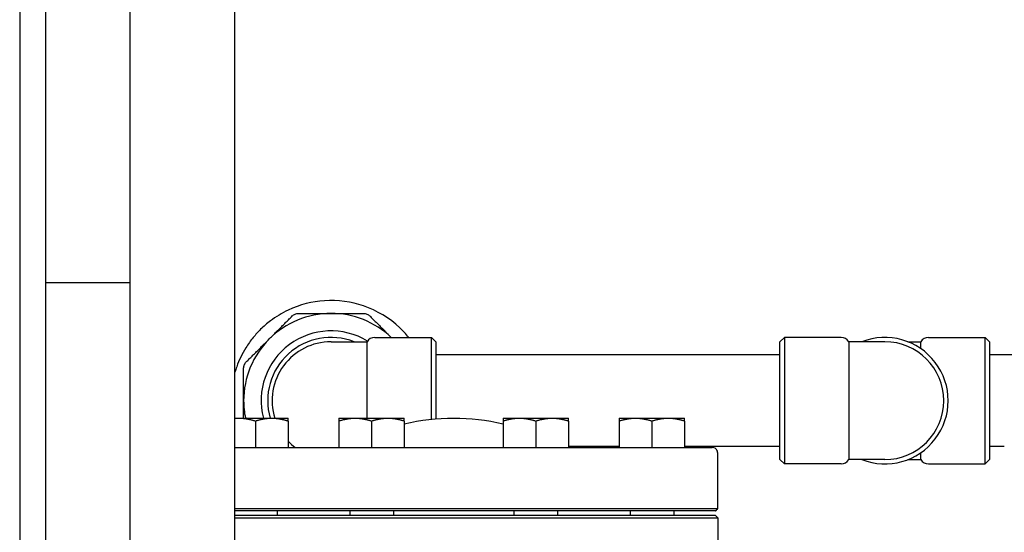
# Model space of a CAD drawing. Header units: inches. Extents: x 24 to 1128, y -69 to 748.
# Tile 550 of 656: x 981 to 995, y 298 to 305. Entities that reach past the tile are written whole.
import ezdxf

# ---------------------------------------------------------------- set-up
doc = ezdxf.new("R2010")
doc.units = ezdxf.units.IN
doc.header["$LTSCALE"] = 32
doc.header["$MEASUREMENT"] = 0
doc.layers.add('Visible (ANSI)', color=7, linetype='Continuous', lineweight=30)

msp = doc.modelspace()

# ---------------------------------------------------------------- linework, layer by layer
at = {"layer": 'Visible (ANSI)'}
for p, q in [((980.57953, 312.60867), (980.57953, 278.514)), ((980.95453, 278.514), (980.95453, 312.60867)), ((982.16005, 295.35867), (982.16005, 311.10867)), ((983.66005, 295.35867), (983.66005, 311.10867)), ((982.16005, 301.23367), (980.95453, 301.23367)), ((985.65953, 300.45242), (986.47203, 300.45242)), ((986.47203, 299.27557), (986.47203, 300.45242)), ((986.53453, 300.38992), (986.47203, 300.45242)), ((991.45953, 300.38992), (991.52203, 300.45242)), ((991.52203, 300.45242), (991.52203, 298.63992)), ((992.33453, 300.45242), (991.52203, 300.45242)), ((993.58453, 300.45242), (994.39703, 300.45242)), ((994.39703, 298.63992), (994.39703, 300.45242)), ((994.45953, 300.38992), (994.39703, 300.45242)), ((985.03453, 300.38992), (985.55128, 300.38992)), ((985.55128, 299.29617), (985.55128, 300.38992)), ((986.53453, 300.38992), (986.53453, 299.28128)), ((991.45953, 298.70242), (991.45953, 300.38992)), ((992.44279, 300.38992), (992.44279, 298.70242)), ((992.95953, 300.38992), (992.44279, 300.38992)), ((993.29025, 300.38992), (993.47628, 300.38992)), ((993.47628, 300.29934), (993.47628, 300.38992)), ((994.45953, 300.38992), (994.45953, 298.70242)), ((991.45953, 300.20367), (986.53453, 300.20367)), ((995.72061, 300.20367), (994.45953, 300.20367)), ((983.66005, 299.29617), (983.71805, 299.29617)), ((983.71805, 299.29617), (984.1868, 299.29617)), ((984.1868, 299.29617), (984.42117, 299.29617)), ((985.14561, 299.29617), (985.37999, 299.29617)), ((985.37999, 299.29617), (985.84874, 299.29617)), ((985.84874, 299.29617), (986.08311, 299.29617)), ((987.49595, 299.29617), (987.73033, 299.29617)), ((987.73033, 299.29617), (988.19908, 299.29617)), ((988.19908, 299.29617), (988.43345, 299.29617)), ((989.15789, 299.29617), (989.39227, 299.29617)), ((989.39227, 299.29617), (989.86102, 299.29617)), ((989.86102, 299.29617), (990.09539, 299.29617)), ((983.95242, 299.2543), (983.95242, 298.87429)), ((984.42117, 299.2543), (984.42117, 298.87429)), ((985.14561, 299.2543), (985.14561, 298.87429)), ((985.61436, 299.2543), (985.61436, 298.87429)), ((986.08311, 299.2543), (986.08311, 298.87429)), ((987.49595, 299.2543), (987.49595, 298.87429)), ((987.9647, 299.2543), (987.9647, 298.87429)), ((988.43345, 299.2543), (988.43345, 298.87429)), ((989.15789, 299.2543), (989.15789, 298.87429)), ((989.62664, 299.2543), (989.62664, 298.87429)), ((990.09539, 299.2543), (990.09539, 298.87429)), ((983.66005, 298.87429), (990.49032, 298.87429)), ((989.15789, 298.88867), (988.43345, 298.88867)), ((991.45953, 298.88867), (990.09539, 298.88867)), ((994.66953, 298.88867), (994.45953, 298.88867)), ((990.56886, 298.00003), (990.56886, 298.79555)), ((993.47628, 298.70242), (993.47628, 298.793)), ((991.45953, 298.70242), (991.52203, 298.63992)), ((992.33453, 298.63992), (991.52203, 298.63992)), ((992.95953, 298.70242), (992.44279, 298.70242)), ((993.29025, 298.70242), (993.47628, 298.70242)), ((993.58453, 298.63992), (994.39703, 298.63992)), ((994.45953, 298.70242), (994.39703, 298.63992)), ((983.66005, 298.00003), (990.56886, 298.00003)), ((990.5378, 297.96878), (983.66005, 297.96878)), ((983.66005, 297.90579), (990.52969, 297.90579)), ((983.66005, 297.86642), (990.56906, 297.86642)), ((984.26492, 297.96878), (984.26492, 297.90579)), ((985.30186, 297.96878), (985.30186, 297.90579)), ((985.92686, 297.96878), (985.92686, 297.90579)), ((987.6522, 297.96878), (987.6522, 297.90579)), ((988.2772, 297.96878), (988.2772, 297.90579)), ((989.31414, 297.96878), (989.31414, 297.90579)), ((989.93914, 297.96878), (989.93914, 297.90579)), ((990.52969, 297.90579), (990.56906, 297.86642)), ((990.56906, 297.86642), (990.56906, 297.07902))]:
    msp.add_line(p, q, dxfattribs=at)
for centre, radius, start, end in [((985.03453, 299.54617), 1.25, 90, 135), ((985.03453, 299.54617), 1.25, 46.468848, 90), ((985.03453, 299.54617), 1, 58.50503, 194.477512), ((985.03453, 299.54617), 1.25, 135, 180), ((985.03453, 299.54617), 0.90625, 68.59665, 196.013394), ((985.65953, 300.32742), 0.125, 90, 150), ((992.33453, 300.32742), 0.125, 30, 90), ((992.95953, 299.54617), 0.90625, 248.59665, 111.40335), ((993.58453, 300.32742), 0.125, 90, 150), ((985.03453, 299.54617), 0.84375, 90, 197.235285), ((992.95953, 299.54617), 0.84375, 270, 90), ((985.03453, 299.54617), 1.25, 180, 191.536959), ((986.78953, 296.14201), 3.14961, 77.038973, 102.961027), ((985.03453, 299.54617), 0.84375, 223.369057, 232.777866), ((985.03453, 299.54617), 0.90625, 227.405022, 227.849045), ((985.12123, 299.268), 0.3937, 270, 273.551374), ((988.45784, 299.268), 0.3937, 266.448626, 270), ((990.49032, 298.79555), 0.07874, 60.000001, 90), ((992.33453, 298.76492), 0.125, 270, 330), ((993.58453, 298.76492), 0.125, 210, 270)]:
    msp.add_arc(centre, radius, start, end, dxfattribs=at)
for points, knots in [([(986.1465, 300.45242), (986.10685, 300.50107), (986.06402, 300.5471), (985.87093, 300.72904), (985.69496, 300.83597), (985.32401, 300.96359), (985.13446, 300.98997), (984.76484, 300.96635), (984.58837, 300.92166), (984.33284, 300.80131), (984.2467, 300.74918), (984.11779, 300.6512), (984.07147, 300.61108), (983.99035, 300.53116), (983.95493, 300.49221), (983.88309, 300.40389), (983.84756, 300.354), (983.7623, 300.21648), (983.7186, 300.12589), (983.67582, 300.007), (983.66758, 299.98194), (983.66005, 299.95673)], [31.47750853, 31.47750853, 31.47750853, 31.47750853, 31.99004553, 31.99004553, 33.64043503, 33.64043503, 35.14984453, 35.14984453, 36.55492686, 36.55492686, 37.32538108, 37.32538108, 37.79290879, 37.79290879, 38.19426872, 38.19426872, 38.66157503, 38.66157503, 39.4312024, 39.4312024, 39.6347545, 39.6347545, 39.6347545, 39.6347545]), ([(984.48015, 300.75956), (984.49191, 300.77131), (984.50612, 300.78061), (984.5353, 300.7927), (984.55192, 300.79617), (984.56854, 300.79617)], [1.299728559, 1.299728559, 1.299728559, 1.299728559, 1.420078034, 1.420078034, 1.540427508, 1.540427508, 1.540427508, 1.540427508]), ([(985.50052, 300.79617), (985.51714, 300.79617), (985.53377, 300.7927), (985.56295, 300.78061), (985.57716, 300.77131), (985.58891, 300.75956)], [1.299728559, 1.299728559, 1.299728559, 1.299728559, 1.420078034, 1.420078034, 1.540427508, 1.540427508, 1.540427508, 1.540427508]), ([(983.78453, 300.01216), (983.78453, 300.02878), (983.788, 300.0454), (983.80009, 300.07459), (983.80939, 300.08879), (983.82114, 300.10055)], [1.299728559, 1.299728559, 1.299728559, 1.299728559, 1.420078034, 1.420078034, 1.540427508, 1.540427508, 1.540427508, 1.540427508]), ([(990.56886, 298.79555), (990.56886, 298.80423), (990.56705, 298.81432), (990.56101, 298.83136), (990.55526, 298.8408), (990.54398, 298.85378), (990.53677, 298.85966), (990.52969, 298.86375)], [0, 0, 0, 0, 0.066111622, 0.066111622, 0.145224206, 0.145224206, 0.222833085, 0.222833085, 0.222833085, 0.222833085])]:
    msp.add_open_spline(points, degree=3, knots=knots, dxfattribs=at)
for points, weights in [([(984.15065, 300.43005), (984.31004, 300.58945), (984.48015, 300.75956)], [1, 1.05512060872, 1.07707509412]), ([(984.56854, 300.79617), (984.80911, 300.79617), (985.03453, 300.79617)], [1.07707509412, 1.05512060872, 1]), ([(985.03453, 300.79617), (985.25995, 300.79617), (985.50052, 300.79617)], [1, 1.05512060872, 1.07707509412]), ([(985.58891, 300.75956), (985.74745, 300.60102), (985.89605, 300.45242)], [1.07707509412, 1.05658562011, 1.00720865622]), ([(983.82114, 300.10055), (983.99125, 300.27066), (984.15065, 300.43005)], [1.07707509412, 1.05512060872, 1]), ([(983.78453, 299.54617), (983.78453, 299.77159), (983.78453, 300.01216)], [1, 1.05512060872, 1.07707509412]), ([(983.78453, 299.29617), (983.78453, 299.4224), (983.78453, 299.54617)], [1.04954376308, 1.02953207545, 1]), ([(983.66005, 299.29342), (983.68919, 299.29617), (983.71805, 299.29617)], [1.01714242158, 1.01109183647, 1]), ([(983.71805, 299.29617), (983.82682, 299.29617), (983.95242, 299.2543)], [1, 1.04314139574, 1.01001874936]), ([(983.95242, 299.2543), (984.07802, 299.29617), (984.1868, 299.29617)], [1.01001874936, 1.04314139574, 1]), ([(984.1868, 299.29617), (984.29557, 299.29617), (984.42117, 299.2543)], [1, 1.04314139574, 1.01001874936]), ([(984.42117, 299.2543), (984.42117, 299.29617), (984.42117, 299.29617)], [1.01001874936, 1.04314139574, 1]), ([(985.14561, 299.29617), (985.14561, 299.29617), (985.14561, 299.2543)], [1, 1.04314139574, 1.01001874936]), ([(985.14561, 299.2543), (985.27121, 299.29617), (985.37999, 299.29617)], [1.01001874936, 1.04314139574, 1]), ([(985.37999, 299.29617), (985.48876, 299.29617), (985.61436, 299.2543)], [1, 1.04314139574, 1.01001874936]), ([(985.61436, 299.2543), (985.73996, 299.29617), (985.84874, 299.29617)], [1.01001874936, 1.04314139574, 1]), ([(985.84874, 299.29617), (985.95751, 299.29617), (986.08311, 299.2543)], [1, 1.04314139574, 1.01001874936]), ([(986.08311, 299.2543), (986.08311, 299.29617), (986.08311, 299.29617)], [1.01001874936, 1.04314139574, 1]), ([(987.49595, 299.29617), (987.49595, 299.29617), (987.49595, 299.2543)], [1, 1.04314139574, 1.01001874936]), ([(987.49595, 299.2543), (987.62155, 299.29617), (987.73033, 299.29617)], [1.01001874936, 1.04314139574, 1]), ([(987.73033, 299.29617), (987.8391, 299.29617), (987.9647, 299.2543)], [1, 1.04314139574, 1.01001874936]), ([(987.9647, 299.2543), (988.0903, 299.29617), (988.19908, 299.29617)], [1.01001874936, 1.04314139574, 1]), ([(988.19908, 299.29617), (988.30785, 299.29617), (988.43345, 299.2543)], [1, 1.04314139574, 1.01001874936]), ([(988.43345, 299.2543), (988.43345, 299.29617), (988.43345, 299.29617)], [1.01001874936, 1.04314139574, 1]), ([(989.15789, 299.29617), (989.15789, 299.29617), (989.15789, 299.2543)], [1, 1.04314139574, 1.01001874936]), ([(989.15789, 299.2543), (989.28349, 299.29617), (989.39227, 299.29617)], [1.01001874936, 1.04314139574, 1]), ([(989.39227, 299.29617), (989.50104, 299.29617), (989.62664, 299.2543)], [1, 1.04314139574, 1.01001874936]), ([(989.62664, 299.2543), (989.75224, 299.29617), (989.86102, 299.29617)], [1.01001874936, 1.04314139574, 1]), ([(989.86102, 299.29617), (989.96979, 299.29617), (990.09539, 299.2543)], [1, 1.04314139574, 1.01001874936]), ([(990.09539, 299.2543), (990.09539, 299.29617), (990.09539, 299.29617)], [1.01001874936, 1.04314139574, 1]), ([(990.5378, 297.96878), (990.55327, 297.98428), (990.56886, 298.00003)], [1, 1.00040551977, 1.00077713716])]:
    msp.add_rational_spline(points, weights, degree=2, dxfattribs=at)
for points in [[(993.47628, 300.29934), (993.47628, 300.2968), (993.47582, 300.29422), (993.47489, 300.29162)], [(993.4749, 298.80072), (993.47595, 298.79781), (993.47628, 298.79522), (993.47628, 298.793)]]:
    msp.add_open_spline(points, degree=3, dxfattribs=at)

doc.saveas('drawing.dxf')
